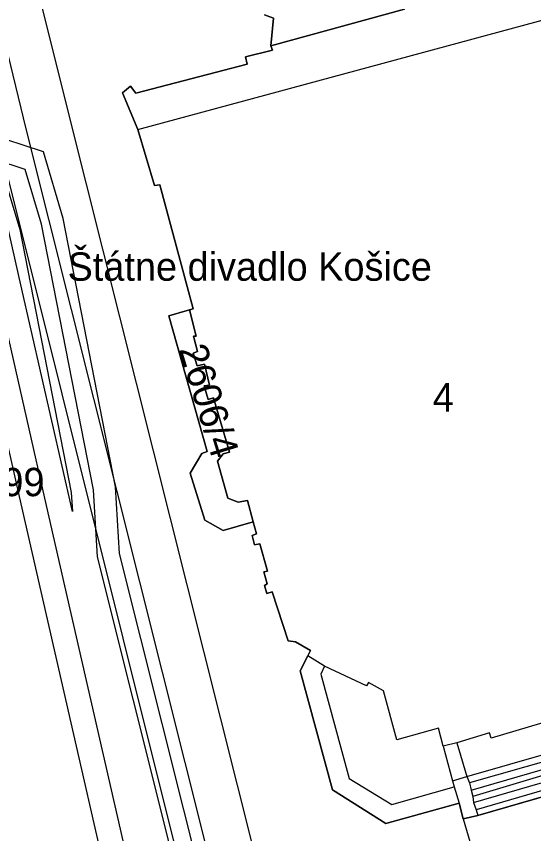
# Model space of a CAD drawing. Extents: x -263423 to -261326, y -1240067 to -1237864.
# Drawn here: x -262859.9 to -262823.4, y -1239465.8 to -1239408.1 of the extents above; entities that cross this region are included whole.
import ezdxf

# ---------------------------------------------------------------- set-up
doc = ezdxf.new("R2010")
doc.units = 0
for name, color, linetype in [('body_kn', 7, 'Continuous'), ('kladpar_druhypozemkov', 7, 'Continuous'), ('kladpar_hranice', 7, 'Continuous'), ('kladpar_parcelnecisla', 7, 'Continuous'), ('kladpar_plochy', 7, 'Continuous'), ('popisy', 7, 'Continuous'), ('tarchy_linie', 7, 'Continuous'), ('zappar_hrandruhpozemk', 7, 'Continuous')]:
    doc.layers.add(name, color=color, linetype=linetype)

msp = doc.modelspace()

# ---------------------------------------------------------------- linework, layer by layer
at = {"layer": 'body_kn'}
for p, q in [((-262841.77, -1239408.28), (-262841.77, -1239408.28)), ((-262841.96, -1239410.22), (-262841.96, -1239410.22)), ((-262841.84, -1239410.54), (-262841.84, -1239410.54)), ((-262843.75, -1239411.01), (-262843.75, -1239411.01)), ((-262843.63, -1239411.52), (-262843.63, -1239411.52)), ((-262851.85, -1239413.06), (-262851.85, -1239413.06)), ((-262852.43, -1239413.55), (-262852.43, -1239413.55)), ((-262851.48, -1239413.57), (-262851.48, -1239413.57)), ((-262856.22, -1239415.11), (-262856.22, -1239415.11)), ((-262859.25, -1239416.08), (-262859.25, -1239416.08)), ((-262851.35, -1239416.12), (-262851.35, -1239416.12)), ((-262851.35, -1239416.12), (-262851.35, -1239416.12)), ((-262858.01, -1239417.71), (-262858.01, -1239417.71)), ((-262859.29, -1239418.95), (-262859.29, -1239418.95)), ((-262850.17, -1239420.08), (-262850.17, -1239420.08)), ((-262849.78, -1239420.03), (-262849.78, -1239420.03)), ((-262856.62, -1239422.41), (-262856.62, -1239422.41)), ((-262858.15, -1239422.79), (-262858.15, -1239422.79)), ((-262859.68, -1239423.17), (-262859.68, -1239423.17)), ((-262859.61, -1239427.08), (-262859.61, -1239427.08)), ((-262847.44, -1239428.78), (-262847.44, -1239428.78)), ((-262849.15, -1239429.26), (-262849.15, -1239429.26)), ((-262847.69, -1239428.84), (-262847.69, -1239428.84)), ((-262847.42, -1239430.69), (-262847.42, -1239430.69)), ((-262847.23, -1239430.7), (-262847.23, -1239430.7)), ((-262847.44, -1239431.9), (-262847.44, -1239431.9)), ((-262847.12, -1239431.78), (-262847.12, -1239431.78)), ((-262847.15, -1239432.79), (-262847.15, -1239432.79)), ((-262846.64, -1239432.68), (-262846.64, -1239432.68)), ((-262846.67, -1239434.2), (-262846.67, -1239434.2)), ((-262846.29, -1239434.15), (-262846.29, -1239434.15)), ((-262845.99, -1239435.04), (-262845.99, -1239435.04)), ((-262846.37, -1239435.16), (-262846.37, -1239435.16)), ((-262846.82, -1239438.97), (-262846.82, -1239438.97)), ((-262846.46, -1239438.83), (-262846.46, -1239438.83)), ((-262845.32, -1239439), (-262845.32, -1239439)), ((-262844.87, -1239438.88), (-262844.87, -1239438.88)), ((-262845.71, -1239439.5), (-262845.71, -1239439.5)), ((-262847.65, -1239440.36), (-262847.65, -1239440.36)), ((-262852.91, -1239441.33), (-262852.91, -1239441.33)), ((-262856.05, -1239441.73), (-262856.05, -1239441.73)), ((-262854.48, -1239441.53), (-262854.48, -1239441.53)), ((-262859.58, -1239442.51), (-262859.58, -1239442.51)), ((-262857.92, -1239442.13), (-262857.92, -1239442.13)), ((-262845, -1239442.12), (-262845, -1239442.12)), ((-262844.25, -1239442.39), (-262844.25, -1239442.39)), ((-262844.25, -1239442.39), (-262844.25, -1239442.39)), ((-262843.61, -1239442.28), (-262843.61, -1239442.28)), ((-262855.96, -1239443.06), (-262855.96, -1239443.06)), ((-262846.62, -1239443.68), (-262846.62, -1239443.68)), ((-262843.19, -1239443.79), (-262843.19, -1239443.79)), ((-262845.32, -1239444.41), (-262845.32, -1239444.41)), ((-262843.28, -1239444.76), (-262843.28, -1239444.76)), ((-262842.96, -1239444.64), (-262842.96, -1239444.64)), ((-262843.11, -1239445.4), (-262843.11, -1239445.4)), ((-262842.73, -1239445.34), (-262842.73, -1239445.34)), ((-262852.63, -1239446.01), (-262852.63, -1239446.01)), ((-262854.19, -1239446.25), (-262854.19, -1239446.25)), ((-262842.45, -1239447.32), (-262842.45, -1239447.32)), ((-262842.2, -1239447.26), (-262842.2, -1239447.26)), ((-262856.51, -1239448.31), (-262856.51, -1239448.31)), ((-262842.41, -1239448.27), (-262842.41, -1239448.27)), ((-262842.22, -1239448.15), (-262842.22, -1239448.15)), ((-262858.17, -1239448.69), (-262858.17, -1239448.69)), ((-262842.23, -1239448.85), (-262842.23, -1239448.85)), ((-262841.85, -1239448.73), (-262841.85, -1239448.73)), ((-262840.72, -1239452.19), (-262840.72, -1239452.19)), ((-262840.21, -1239452.26), (-262840.21, -1239452.26)), ((-262839.15, -1239452.86), (-262839.15, -1239452.86)), ((-262839.35, -1239453.23), (-262839.35, -1239453.23)), ((-262838.16, -1239453.96), (-262838.16, -1239453.96)), ((-262838.16, -1239453.96), (-262838.16, -1239453.96)), ((-262839.88, -1239454.3), (-262839.88, -1239454.3)), ((-262838.42, -1239454.53), (-262838.42, -1239454.53)), ((-262835.07, -1239455.11), (-262835.07, -1239455.11)), ((-262835.2, -1239455.36), (-262835.2, -1239455.36)), ((-262834.01, -1239455.7), (-262834.01, -1239455.7)), ((-262830.13, -1239458.33), (-262830.13, -1239458.33)), ((-262826.52, -1239458.66), (-262826.52, -1239458.66)), ((-262833.07, -1239459.15), (-262833.07, -1239459.15)), ((-262826.4, -1239459.04), (-262826.4, -1239459.04)), ((-262829.78, -1239459.61), (-262829.78, -1239459.61)), ((-262829.78, -1239459.61), (-262829.78, -1239459.61)), ((-262828.82, -1239459.37), (-262828.82, -1239459.37)), ((-262828.82, -1239459.37), (-262828.82, -1239459.37)), ((-262836.43, -1239461.88), (-262836.43, -1239461.88)), ((-262829.13, -1239462.04), (-262829.13, -1239462.04)), ((-262829.13, -1239462.04), (-262829.13, -1239462.04)), ((-262828.11, -1239461.74), (-262828.11, -1239461.74)), ((-262827.93, -1239462.19), (-262827.93, -1239462.19)), ((-262837.59, -1239462.68), (-262837.59, -1239462.68)), ((-262829.02, -1239462.48), (-262829.02, -1239462.48)), ((-262827.81, -1239462.7), (-262827.81, -1239462.7)), ((-262827.81, -1239462.7), (-262827.81, -1239462.7)), ((-262827.7, -1239463.15), (-262827.7, -1239463.15)), ((-262833.42, -1239463.72), (-262833.42, -1239463.72)), ((-262828.66, -1239463.63), (-262828.66, -1239463.63)), ((-262827.64, -1239463.59), (-262827.64, -1239463.59)), ((-262827.64, -1239463.59), (-262827.64, -1239463.59)), ((-262827.46, -1239464.1), (-262827.46, -1239464.1)), ((-262827.35, -1239464.49), (-262827.35, -1239464.49)), ((-262833.83, -1239465.05), (-262833.83, -1239465.05)), ((-262828.37, -1239464.72), (-262828.37, -1239464.72)), ((-262828.37, -1239464.72), (-262828.37, -1239464.72))]:
    msp.add_line(p, q, dxfattribs=at)
at = {"layer": 'kladpar_druhypozemkov'}
for p, q in [((-262848.04, -1239432.05), (-262848.04, -1239432.05)), ((-262829.94, -1239433.88), (-262829.94, -1239433.88))]:
    msp.add_line(p, q, dxfattribs=at)
at = {"layer": 'kladpar_hranice'}
for points in [[(-262816.68, -1239461.42), (-262827.35, -1239464.49), (-262828.37, -1239464.72), (-262828.66, -1239463.63), (-262833.83, -1239465.05), (-262837.59, -1239462.68), (-262839.88, -1239454.3), (-262839.35, -1239453.23), (-262839.15, -1239452.86), (-262840.21, -1239452.26), (-262840.72, -1239452.19), (-262841.85, -1239448.73), (-262842.23, -1239448.85), (-262842.41, -1239448.27), (-262842.22, -1239448.15), (-262842.45, -1239447.32), (-262842.2, -1239447.26), (-262842.73, -1239445.34), (-262843.11, -1239445.4), (-262843.28, -1239444.76), (-262842.96, -1239444.64), (-262843.19, -1239443.79), (-262843.61, -1239442.28), (-262844.25, -1239442.39), (-262845, -1239442.12), (-262845.71, -1239439.5), (-262845.32, -1239439), (-262844.87, -1239438.88), (-262845.99, -1239435.04), (-262846.37, -1239435.16), (-262846.67, -1239434.2), (-262846.29, -1239434.15), (-262846.64, -1239432.68), (-262847.15, -1239432.79), (-262847.44, -1239431.9), (-262847.12, -1239431.78), (-262847.42, -1239430.69), (-262847.23, -1239430.7), (-262847.69, -1239428.84), (-262847.44, -1239428.78), (-262849.78, -1239420.03), (-262850.17, -1239420.08), (-262851.35, -1239416.12), (-262852.43, -1239413.55), (-262851.85, -1239413.06), (-262851.48, -1239413.57), (-262843.63, -1239411.52), (-262843.75, -1239411.01), (-262841.84, -1239410.54), (-262841.96, -1239410.22), (-262832.51, -1239407.63)], [(-262842.41, -1239408.05), (-262841.77, -1239408.28), (-262841.96, -1239410.22), (-262841.84, -1239410.54), (-262843.75, -1239411.01), (-262843.63, -1239411.52), (-262851.48, -1239413.57), (-262851.85, -1239413.06), (-262852.43, -1239413.55), (-262851.35, -1239416.12), (-262850.17, -1239420.08), (-262849.78, -1239420.03), (-262847.44, -1239428.78), (-262847.69, -1239428.84), (-262849.15, -1239429.26), (-262846.46, -1239438.83), (-262846.82, -1239438.97), (-262847.65, -1239440.36), (-262846.62, -1239443.68), (-262845.32, -1239444.41), (-262843.19, -1239443.79), (-262842.96, -1239444.64), (-262843.28, -1239444.76), (-262843.11, -1239445.4), (-262842.73, -1239445.34), (-262842.2, -1239447.26), (-262842.45, -1239447.32), (-262842.22, -1239448.15), (-262842.41, -1239448.27), (-262842.23, -1239448.85), (-262841.85, -1239448.73), (-262840.72, -1239452.19), (-262840.21, -1239452.26), (-262839.15, -1239452.86), (-262839.35, -1239453.23), (-262839.88, -1239454.3), (-262837.59, -1239462.68), (-262833.83, -1239465.05), (-262828.66, -1239463.63), (-262828.37, -1239464.72), (-262827.35, -1239464.49), (-262816.68, -1239461.42)], [(-262832.51, -1239407.63), (-262841.96, -1239410.22), (-262841.77, -1239408.28), (-262842.41, -1239408.05)], [(-262844.25, -1239442.39), (-262843.61, -1239442.28), (-262843.19, -1239443.79), (-262845.32, -1239444.41), (-262846.62, -1239443.68), (-262847.65, -1239440.36), (-262846.82, -1239438.97), (-262846.46, -1239438.83), (-262849.15, -1239429.26), (-262847.69, -1239428.84), (-262847.23, -1239430.7), (-262847.42, -1239430.69), (-262847.12, -1239431.78), (-262847.44, -1239431.9), (-262847.15, -1239432.79), (-262846.64, -1239432.68), (-262846.29, -1239434.15), (-262846.67, -1239434.2), (-262846.37, -1239435.16), (-262845.99, -1239435.04), (-262844.87, -1239438.88), (-262845.32, -1239439), (-262845.71, -1239439.5), (-262845, -1239442.12), (-262844.25, -1239442.39)]]:
    msp.add_lwpolyline(points, dxfattribs=at)
at = {"layer": 'kladpar_plochy'}
for p, q in [((-262842.41, -1239408.05), (-262841.77, -1239408.28)), ((-262841.77, -1239408.28), (-262841.96, -1239410.22)), ((-262841.96, -1239410.22), (-262841.84, -1239410.54)), ((-262841.84, -1239410.54), (-262843.75, -1239411.01)), ((-262843.63, -1239411.52), (-262851.48, -1239413.57)), ((-262843.75, -1239411.01), (-262843.63, -1239411.52)), ((-262851.85, -1239413.06), (-262852.43, -1239413.55)), ((-262851.48, -1239413.57), (-262851.85, -1239413.06)), ((-262852.43, -1239413.55), (-262851.35, -1239416.12)), ((-262851.35, -1239416.12), (-262850.17, -1239420.08)), ((-262850.17, -1239420.08), (-262849.78, -1239420.03)), ((-262849.78, -1239420.03), (-262847.44, -1239428.78)), ((-262847.44, -1239428.78), (-262847.69, -1239428.84)), ((-262847.69, -1239428.84), (-262849.15, -1239429.26)), ((-262849.15, -1239429.26), (-262846.46, -1239438.83)), ((-262846.82, -1239438.97), (-262847.65, -1239440.36)), ((-262846.46, -1239438.83), (-262846.82, -1239438.97)), ((-262847.65, -1239440.36), (-262846.62, -1239443.68)), ((-262846.62, -1239443.68), (-262845.32, -1239444.41)), ((-262845.32, -1239444.41), (-262843.19, -1239443.79)), ((-262843.19, -1239443.79), (-262842.96, -1239444.64)), ((-262842.96, -1239444.64), (-262843.28, -1239444.76)), ((-262843.28, -1239444.76), (-262843.11, -1239445.4)), ((-262843.11, -1239445.4), (-262842.73, -1239445.34)), ((-262842.73, -1239445.34), (-262842.2, -1239447.26)), ((-262842.2, -1239447.26), (-262842.45, -1239447.32)), ((-262842.45, -1239447.32), (-262842.22, -1239448.15)), ((-262842.22, -1239448.15), (-262842.41, -1239448.27)), ((-262842.41, -1239448.27), (-262842.23, -1239448.85)), ((-262842.23, -1239448.85), (-262841.85, -1239448.73)), ((-262841.85, -1239448.73), (-262840.72, -1239452.19)), ((-262840.72, -1239452.19), (-262840.21, -1239452.26)), ((-262840.21, -1239452.26), (-262839.15, -1239452.86)), ((-262839.15, -1239452.86), (-262839.35, -1239453.23)), ((-262839.35, -1239453.23), (-262839.88, -1239454.3)), ((-262839.88, -1239454.3), (-262837.59, -1239462.68)), ((-262827.35, -1239464.49), (-262816.68, -1239461.42)), ((-262837.59, -1239462.68), (-262833.83, -1239465.05)), ((-262833.83, -1239465.05), (-262828.66, -1239463.63)), ((-262828.66, -1239463.63), (-262828.37, -1239464.72)), ((-262828.37, -1239464.72), (-262827.35, -1239464.49))]:
    msp.add_line(p, q, dxfattribs=at)
for points in [[(-262816.68, -1239461.42), (-262827.35, -1239464.49), (-262828.37, -1239464.72), (-262828.66, -1239463.63), (-262833.83, -1239465.05), (-262837.59, -1239462.68), (-262839.88, -1239454.3), (-262839.35, -1239453.23), (-262839.15, -1239452.86), (-262840.21, -1239452.26), (-262840.72, -1239452.19), (-262841.85, -1239448.73), (-262842.23, -1239448.85), (-262842.41, -1239448.27), (-262842.22, -1239448.15), (-262842.45, -1239447.32), (-262842.2, -1239447.26), (-262842.73, -1239445.34), (-262843.11, -1239445.4), (-262843.28, -1239444.76), (-262842.96, -1239444.64), (-262843.19, -1239443.79), (-262843.61, -1239442.28), (-262844.25, -1239442.39), (-262845, -1239442.12), (-262845.71, -1239439.5), (-262845.32, -1239439), (-262844.87, -1239438.88), (-262845.99, -1239435.04), (-262846.37, -1239435.16), (-262846.67, -1239434.2), (-262846.29, -1239434.15), (-262846.64, -1239432.68), (-262847.15, -1239432.79), (-262847.44, -1239431.9), (-262847.12, -1239431.78), (-262847.42, -1239430.69), (-262847.23, -1239430.7), (-262847.69, -1239428.84), (-262847.44, -1239428.78), (-262849.78, -1239420.03), (-262850.17, -1239420.08), (-262851.35, -1239416.12), (-262852.43, -1239413.55), (-262851.85, -1239413.06), (-262851.48, -1239413.57), (-262843.63, -1239411.52), (-262843.75, -1239411.01), (-262841.84, -1239410.54), (-262841.96, -1239410.22), (-262832.51, -1239407.63)], [(-262832.51, -1239407.63), (-262841.96, -1239410.22), (-262841.77, -1239408.28), (-262842.41, -1239408.05)]]:
    msp.add_lwpolyline(points, dxfattribs=at)
msp.add_lwpolyline([(-262844.25, -1239442.39), (-262843.61, -1239442.28), (-262843.19, -1239443.79), (-262845.32, -1239444.41), (-262846.62, -1239443.68), (-262847.65, -1239440.36), (-262846.82, -1239438.97), (-262846.46, -1239438.83), (-262849.15, -1239429.26), (-262847.69, -1239428.84), (-262847.23, -1239430.7), (-262847.42, -1239430.69), (-262847.12, -1239431.78), (-262847.44, -1239431.9), (-262847.15, -1239432.79), (-262846.64, -1239432.68), (-262846.29, -1239434.15), (-262846.67, -1239434.2), (-262846.37, -1239435.16), (-262845.99, -1239435.04), (-262844.87, -1239438.88), (-262845.32, -1239439), (-262845.71, -1239439.5), (-262845, -1239442.12)], close=True, dxfattribs=at)
at = {"layer": 'tarchy_linie'}
for points in [[(-263002.97, -1238844.59), (-262980.25, -1238906.63), (-262945.58, -1239009.09), (-262938.29, -1239035.86), (-262916.38, -1239115.82), (-262894.12, -1239198.57), (-262876.1, -1239267.26), (-262891.06, -1239270.91), (-262884.2, -1239310.37), (-262877, -1239350.49), (-262869.73, -1239390.34), (-262861.27, -1239427.46), (-262857.92, -1239442.13), (-262856.51, -1239448.31), (-262843.28, -1239506.14), (-262818.17, -1239595.69)], [(-262823.03, -1239560.07), (-262828.03, -1239541.17), (-262832, -1239526.63), (-262837.39, -1239506.6), (-262841.48, -1239490.91), (-262845.09, -1239476.09), (-262852.63, -1239446.01), (-262852.91, -1239441.33), (-262856.62, -1239422.41), (-262858.01, -1239417.71), (-262862.05, -1239416.38), (-262868.07, -1239389.96), (-262875.38, -1239350.2), (-262882.58, -1239310.08), (-262887.56, -1239281.44), (-262887.66, -1239277.56), (-262887.4, -1239271.82)], [(-262820.83, -1239596.57), (-262845.98, -1239506.9), (-262844.94, -1239506.52), (-262858.17, -1239448.69), (-262859.58, -1239442.51), (-262862.93, -1239427.84), (-262865.23, -1239417.72), (-262868.66, -1239412.25), (-262869.63, -1239409.04), (-262873.55, -1239390.07)], [(-262819.18, -1239581.91), (-262824.12, -1239562.12), (-262829.55, -1239541.58), (-262833.52, -1239527.04), (-262838.91, -1239507), (-262843.01, -1239491.3), (-262846.62, -1239476.47), (-262854.19, -1239446.25), (-262854.48, -1239441.53), (-262858.15, -1239422.79), (-262859.29, -1239418.95), (-262863.47, -1239417.57), (-262867.21, -1239411.59), (-262868.1, -1239408.65), (-262872.01, -1239389.76)], [(-262861.23, -1239419.97), (-262860.57, -1239420.19), (-262859.68, -1239423.17), (-262856.05, -1239441.73), (-262855.96, -1239443.06), (-262859.61, -1239427.08), (-262861.23, -1239419.97)]]:
    msp.add_lwpolyline(points, dxfattribs=at)
at = {"layer": 'zappar_hrandruhpozemk'}
for p, q in [((-262872.05, -1239363.49), (-262859.25, -1239416.08)), ((-262859.26, -1239402.93), (-262856.22, -1239415.11)), ((-262851.35, -1239416.12), (-262822.18, -1239408.24)), ((-262856.22, -1239415.11), (-262842.45, -1239469.8)), ((-262859.25, -1239416.08), (-262845.79, -1239469.67)), ((-262833.07, -1239459.15), (-262834.01, -1239455.7)), ((-262820.27, -1239457.21), (-262826.4, -1239459.04)), ((-262828.11, -1239461.74), (-262817.45, -1239458.67)), ((-262817.33, -1239459.18), (-262827.93, -1239462.19)), ((-262828.82, -1239459.37), (-262828.11, -1239461.74)), ((-262827.81, -1239462.7), (-262817.21, -1239459.63)), ((-262817.16, -1239460.01), (-262827.7, -1239463.15)), ((-262827.64, -1239463.59), (-262816.98, -1239460.46)), ((-262816.8, -1239460.97), (-262827.46, -1239464.1)), ((-262836.43, -1239461.88), (-262833.42, -1239463.72)), ((-262829.13, -1239462.04), (-262828.11, -1239461.74)), ((-262833.42, -1239463.72), (-262829.02, -1239462.48)), ((-262828.37, -1239464.72), (-262826.85, -1239469.95))]:
    msp.add_line(p, q, dxfattribs=at)
for points in [[(-262861.04, -1239417.43), (-262830.77, -1239538.52), (-262830.57, -1239539.61), (-262830.95, -1239542.92)], [(-262834.01, -1239455.7), (-262835.07, -1239455.11), (-262835.2, -1239455.36), (-262838.16, -1239453.96), (-262839.35, -1239453.23)], [(-262838.16, -1239453.96), (-262838.42, -1239454.53), (-262836.43, -1239461.88)], [(-262828.82, -1239459.37), (-262829.78, -1239459.61), (-262830.13, -1239458.33), (-262833.07, -1239459.15)], [(-262826.4, -1239459.04), (-262826.52, -1239458.66), (-262828.82, -1239459.37)], [(-262829.78, -1239459.61), (-262829.13, -1239462.04), (-262829.02, -1239462.48), (-262828.66, -1239463.63)], [(-262828.11, -1239461.74), (-262827.93, -1239462.19), (-262827.81, -1239462.7), (-262827.7, -1239463.15), (-262827.64, -1239463.59), (-262827.46, -1239464.1), (-262827.35, -1239464.49)]]:
    msp.add_lwpolyline(points, dxfattribs=at)

# ---------------------------------------------------------------- texts
at = {"layer": 'kladpar_parcelnecisla'}
msp.add_text('2606/4', height=2, rotation=287, dxfattribs=at).set_placement((-262848.469, -1239431.611))
for s, p in [('4', (-262830.527, -1239436.01)), ('2606/99', (-262867.599, -1239441.98))]:
    msp.add_text(s, height=2, dxfattribs=at).set_placement(p)
at = {"layer": 'popisy'}
msp.add_text('Štátne divadlo Košice', height=2, dxfattribs=at).set_placement((-262856.306, -1239426.79))

doc.saveas('drawing.dxf')
